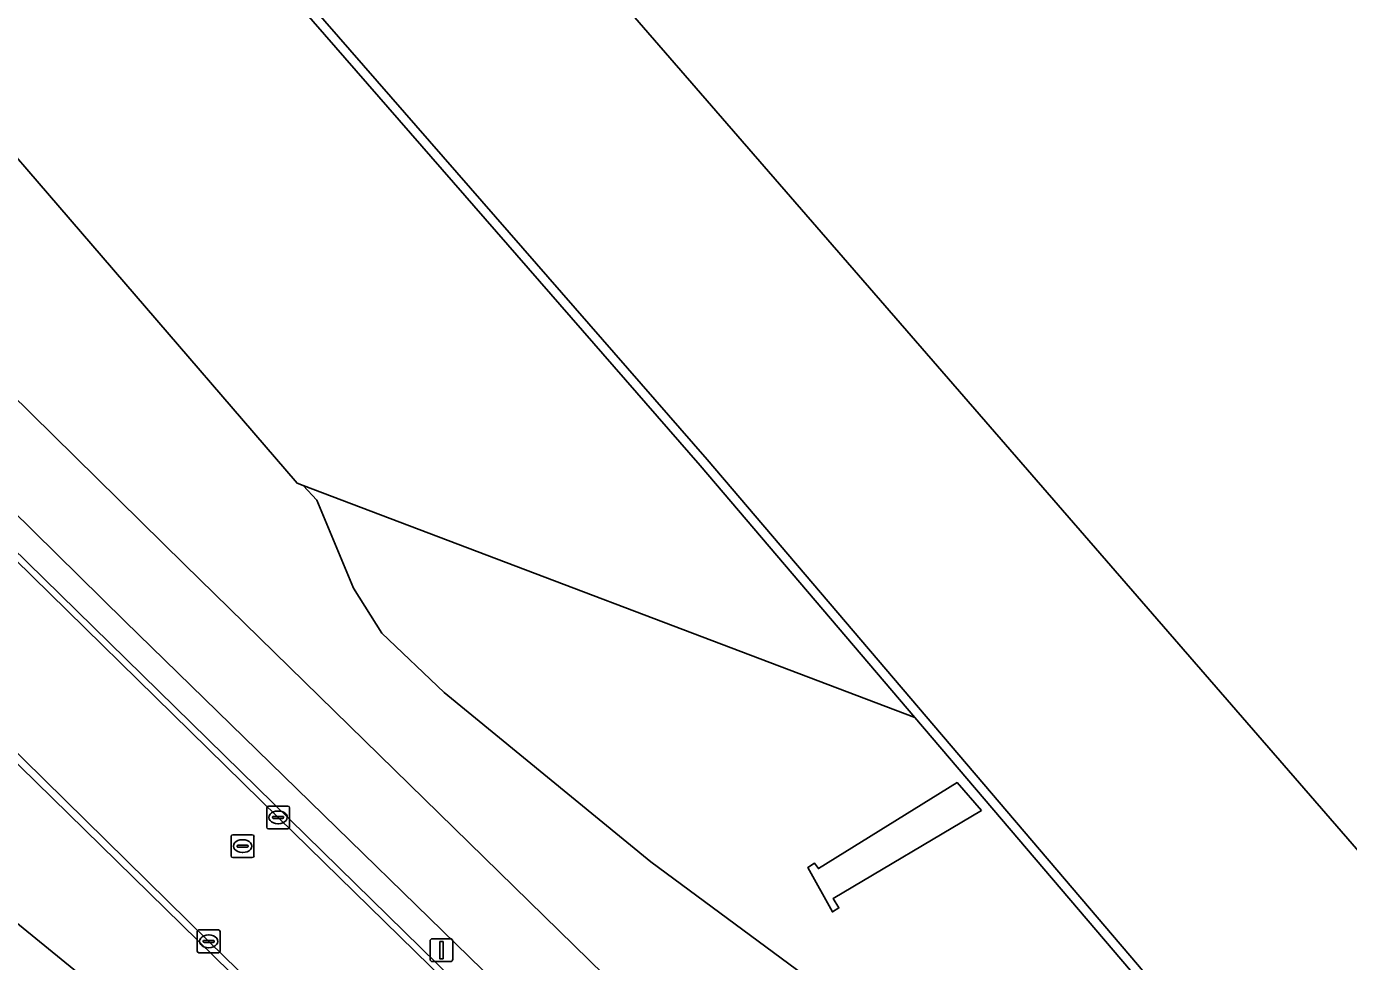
# Model space of a CAD drawing. Extents: x 155018 to 156648, y 383979 to 385733.
# Drawn here: x 156423.2 to 156481.1, y 384865.8 to 384906.8 of the extents above; entities that cross this region are included whole.
import ezdxf

# ---------------------------------------------------------------- set-up
doc = ezdxf.new("R2010")
doc.units = 0
for name, color, linetype in [('IMGEO_Berm_groen', 7, 'Continuous'), ('IMGEO_Fietspad_gesloten', 7, 'Continuous'), ('IMGEO_Gemengd_bos', 7, 'Continuous'), ('IMGEO_Grasland_overig', 7, 'Continuous'), ('IMGEO_Kademuur', 7, 'Continuous'), ('IMGEO_Kolk', 7, 'Continuous'), ('IMGEO_Lichtmast', 7, 'Continuous'), ('IMGEO_Loofbos', 7, 'Continuous'), ('IMGEO_Rijbaan_lokaal_gesloten', 7, 'Continuous'), ('IMGEO_Rioolput', 7, 'Continuous'), ('IMGEO_Voetpad_open', 7, 'Continuous'), ('IMGEO_Waterloop', 7, 'Continuous')]:
    doc.layers.add(name, color=color, linetype=linetype)

msp = doc.modelspace()

# ---------------------------------------------------------------- linework, layer by layer
at = {"layer": 'IMGEO_Berm_groen'}
for points in [[(156381.367, 384930.954), (156406.217, 384906.79), (156430.162, 384883.207), (156451.162, 384862.667), (156457.4, 384856.179), (156468.438, 384844.792), (156474.424, 384838.196), (156491.394, 384818.691), (156500, 384808.426), (156505.202, 384802.154), (156514.326, 384791.112)], [(156450.16, 384858.675), (156427.549, 384880.718), (156403.574, 384904.352), (156378.909, 384928.393)], [(156378.116, 384927.563), (156449.113, 384857.988)], [(156446.781, 384851.044), (156444.985, 384849.413), (156420.159, 384869.665), (156404.727, 384880.252), (156368.835, 384901.885), (156345.278, 384918.025), (156337.692, 384925.455)], [(156495.009, 384823.781), (156476.62, 384845.189), (156463.287, 384860.021), (156460.375, 384862.784), (156457.973, 384864.715), (156450.59, 384870.183), (156441.545, 384877.591), (156438.815, 384880.197), (156437.572, 384882.161), (156435.965, 384886.016), (156435.357, 384886.67), (156435.097, 384886.769), (156418.998, 384905.465)]]:
    msp.add_lwpolyline(points, dxfattribs=at)
at = {"layer": 'IMGEO_Fietspad_gesloten'}
for points in [[(156514.326, 384791.112), (156505.202, 384802.154), (156500, 384808.426), (156491.394, 384818.691), (156474.424, 384838.196), (156468.438, 384844.792), (156457.4, 384856.179), (156451.162, 384862.667), (156430.162, 384883.207), (156406.217, 384906.79), (156381.367, 384930.954)], [(156378.909, 384928.393), (156403.574, 384904.352), (156427.549, 384880.718), (156450.16, 384858.675)]]:
    msp.add_lwpolyline(points, dxfattribs=at)
at = {"layer": 'IMGEO_Gemengd_bos'}
msp.add_lwpolyline([(156395.676, 384953.508), (156397.156, 384948.816), (156402.218, 384924.675), (156405.604, 384922.098), (156406.39, 384922.832), (156406.715, 384922.538), (156408.162, 384919.965), (156413.1, 384924.294), (156414.285, 384922.896), (156409.422, 384918.302), (156410.092, 384917.181), (156410.758, 384914.654), (156410.994, 384914.858), (156417.084, 384907.768), (156418.256, 384906.339), (156418.998, 384905.465), (156435.097, 384886.769), (156435.357, 384886.67), (156462.155, 384876.499), (156452.75, 384887.538), (156432.527, 384910.764), (156410.374, 384936.345)], close=True, dxfattribs=at)
at = {"layer": 'IMGEO_Grasland_overig'}
msp.add_lwpolyline([(156299.374, 384978.017), (156296.353, 384974.447), (156295.412, 384973.335), (156302.971, 384965.363), (156320.551, 384942.594), (156335.638, 384927.612), (156337.692, 384925.455), (156345.278, 384918.025), (156368.835, 384901.885), (156404.727, 384880.252), (156420.159, 384869.665), (156444.985, 384849.413), (156446.781, 384851.044), (156444.921, 384852.847), (156376.192, 384920.193)], dxfattribs=at)
at = {"layer": 'IMGEO_Kademuur'}
for points in [[(156410.374, 384936.345), (156432.527, 384910.764), (156452.75, 384887.538), (156462.155, 384876.499), (156471.594, 384865.42), (156491.448, 384841.872), (156512.62, 384817.564)], [(156512.921, 384817.827), (156491.752, 384842.132), (156471.899, 384865.679), (156453.053, 384887.799), (156432.829, 384911.026), (156410.677, 384936.606)]]:
    msp.add_lwpolyline(points, dxfattribs=at)
at = {"layer": 'IMGEO_Kolk'}
for p, q in [((156433.767, 384871.698), (156433.767, 384872.55)), ((156433.842, 384872.624), (156434.694, 384872.624)), ((156434.026, 384872.118), (156434.026, 384872.13)), ((156434.464, 384872.081), (156434.066, 384872.081)), ((156434.069, 384872.167), (156434.467, 384872.167)), ((156434.255, 384872.404), (156434.28, 384872.404)), ((156434.51, 384872.13), (156434.51, 384872.118)), ((156434.768, 384872.55), (156434.768, 384871.698)), ((156434.694, 384871.624), (156433.842, 384871.624)), ((156434.278, 384871.844), (156434.253, 384871.844)), ((156430.727, 384866.268), (156430.727, 384867.12)), ((156430.802, 384867.194), (156431.654, 384867.194)), ((156431.215, 384866.974), (156431.24, 384866.974)), ((156431.728, 384867.12), (156431.728, 384866.268)), ((156430.986, 384866.688), (156430.986, 384866.7)), ((156431.424, 384866.651), (156431.026, 384866.651)), ((156431.029, 384866.737), (156431.427, 384866.737)), ((156431.238, 384866.414), (156431.213, 384866.414)), ((156431.47, 384866.7), (156431.47, 384866.688)), ((156431.654, 384866.194), (156430.802, 384866.194))]:
    msp.add_line(p, q, dxfattribs=at)
for points in [[(156433.767, 384871.698), (156433.767, 384872.55)], [(156433.842, 384872.624), (156434.694, 384872.624)], [(156434.768, 384872.55), (156434.768, 384871.698)], [(156434.694, 384871.624), (156433.842, 384871.624)], [(156430.727, 384866.268), (156430.727, 384867.12)], [(156430.802, 384867.194), (156431.654, 384867.194)], [(156431.728, 384867.12), (156431.728, 384866.268)], [(156431.654, 384866.194), (156430.802, 384866.194)]]:
    msp.add_lwpolyline(points, dxfattribs=at)
for centre, radius, start, end in [((156433.844, 384872.548), 0.0765, 91.55205, 178.44795), ((156433.844, 384872.548), 0.0765, 91.55205, 178.44795), ((156434.066, 384872.127), 0.0403, 85.87752, 175.75265), ((156434.063, 384872.117), 0.0366, 178.93798, 274.71019), ((156434.467, 384872.124), 0.043, 264.86636, 352.45326), ((156434.471, 384872.129), 0.0386, 1.73085, 96.63898), ((156434.692, 384872.548), 0.0765, 1.55205, 88.44795), ((156434.692, 384872.548), 0.0765, 1.55205, 88.44795), ((156433.844, 384871.7), 0.0765, 181.55205, 268.44795), ((156433.844, 384871.7), 0.0765, 181.55205, 268.44795), ((156434.692, 384871.7), 0.0765, 271.55205, 358.44795), ((156434.692, 384871.7), 0.0765, 271.55205, 358.44795), ((156430.804, 384867.118), 0.0765, 91.55205, 178.44795), ((156430.804, 384867.118), 0.0765, 91.55205, 178.44795), ((156431.652, 384867.118), 0.0765, 1.55205, 88.44795), ((156431.652, 384867.118), 0.0765, 1.55205, 88.44795), ((156431.026, 384866.697), 0.0403, 85.87752, 175.75265), ((156431.023, 384866.687), 0.0366, 178.93798, 274.71019), ((156431.427, 384866.694), 0.043, 264.86636, 352.45326), ((156431.431, 384866.699), 0.0386, 1.73085, 96.63898), ((156430.804, 384866.27), 0.0765, 181.55205, 268.44795), ((156430.804, 384866.27), 0.0765, 181.55205, 268.44795), ((156431.652, 384866.27), 0.0765, 271.55205, 358.44795), ((156431.652, 384866.27), 0.0765, 271.55205, 358.44795)]:
    msp.add_arc(centre, radius, start, end, dxfattribs=at)
for centre, major_axis, ratio, start_param, end_param in [((156434.254, 384872.124), (-0.387, 0.002), 0.722429, 4.712389, 7.853982), ((156434.279, 384872.124), (-0.39, 0.002), 0.717154, 1.570796, 4.712389), ((156431.214, 384866.694), (-0.387, 0.002), 0.722429, 4.712389, 7.853982), ((156431.239, 384866.694), (-0.39, 0.002), 0.717154, 1.570796, 4.712389)]:
    msp.add_ellipse(centre, major_axis=major_axis, ratio=ratio, start_param=start_param, end_param=end_param, dxfattribs=at)
at = {"layer": 'IMGEO_Lichtmast'}
for p, q in [((156440.923, 384865.909), (156440.923, 384866.709)), ((156440.923, 384866.709), (156440.923, 384865.909)), ((156441.023, 384866.809), (156441.813, 384866.809)), ((156441.813, 384866.809), (156441.023, 384866.809)), ((156441.913, 384866.709), (156441.913, 384865.909)), ((156441.913, 384865.909), (156441.913, 384866.709)), ((156441.813, 384865.809), (156441.023, 384865.809)), ((156441.023, 384865.809), (156441.813, 384865.809))]:
    msp.add_line(p, q, dxfattribs=at)
msp.add_lwpolyline([(156441.343, 384866.684), (156441.493, 384866.684), (156441.493, 384865.934), (156441.343, 384865.934), (156441.343, 384866.684)], dxfattribs=at)
for centre, start, end in [((156441.023, 384866.709), 90, 180), ((156441.023, 384866.709), 90, 180), ((156441.813, 384866.709), 0, 90), ((156441.813, 384866.709), 360, 90), ((156441.023, 384865.909), 180, 270), ((156441.023, 384865.909), 180, 270), ((156441.813, 384865.909), 270, 0), ((156441.813, 384865.909), 270, 0)]:
    msp.add_arc(centre, 0.1, start, end, dxfattribs=at)
at = {"layer": 'IMGEO_Loofbos'}
msp.add_lwpolyline([(156512.62, 384817.564), (156491.448, 384841.872), (156471.594, 384865.42), (156462.155, 384876.499), (156435.357, 384886.67), (156435.965, 384886.016), (156437.572, 384882.161), (156438.815, 384880.197), (156441.545, 384877.591), (156450.59, 384870.183), (156457.973, 384864.715), (156460.375, 384862.784), (156463.287, 384860.021), (156476.62, 384845.189), (156495.009, 384823.781)], dxfattribs=at)
msp.add_lwpolyline([(156465.065, 384872.421), (156458.568, 384868.567), (156458.823, 384868.162), (156458.543, 384867.981), (156457.47, 384869.934), (156457.757, 384870.115), (156457.927, 384869.885), (156463.998, 384873.649)], close=True, dxfattribs=at)
at = {"layer": 'IMGEO_Rijbaan_lokaal_gesloten'}
for points in [[(156449.113, 384857.988), (156378.116, 384927.563)], [(156373.149, 384923.131), (156376.192, 384920.193), (156444.921, 384852.847), (156446.781, 384851.044)], [(156419.647, 384886.464), (156434.267, 384872.123), (156448.916, 384857.798), (156453.668, 384853.13), (156458.343, 384848.383), (156462.938, 384843.56), (156467.453, 384838.661), (156471.885, 384833.689), (156476.235, 384828.643), (156480.225, 384823.967)], [(156480.225, 384823.967), (156476.235, 384828.643), (156471.885, 384833.689), (156467.453, 384838.661), (156462.938, 384843.56), (156458.343, 384848.383), (156453.668, 384853.13), (156448.916, 384857.798), (156434.267, 384872.123), (156419.647, 384886.464)], [(156475.521, 384820.204), (156471.12, 384825.378), (156466.963, 384830.151), (156462.737, 384834.863), (156458.442, 384839.512), (156454.079, 384844.098), (156449.649, 384848.619), (156445.153, 384853.074), (156431.229, 384866.695), (156415.885, 384881.769)], [(156415.885, 384881.769), (156431.229, 384866.695), (156445.153, 384853.074), (156449.649, 384848.619), (156454.079, 384844.098), (156458.442, 384839.512), (156462.737, 384834.863), (156466.963, 384830.151), (156471.12, 384825.378), (156475.521, 384820.204)]]:
    msp.add_lwpolyline(points, dxfattribs=at)
at = {"layer": 'IMGEO_Rioolput'}
for p, q in [((156432.21, 384870.44), (156432.21, 384871.292)), ((156432.285, 384871.366), (156433.137, 384871.366)), ((156432.512, 384870.909), (156432.91, 384870.909)), ((156432.698, 384871.146), (156432.723, 384871.146)), ((156433.211, 384871.292), (156433.211, 384870.44)), ((156433.137, 384870.366), (156432.285, 384870.366)), ((156432.469, 384870.86), (156432.469, 384870.872)), ((156432.907, 384870.823), (156432.509, 384870.823)), ((156432.721, 384870.586), (156432.696, 384870.586)), ((156432.953, 384870.872), (156432.953, 384870.86))]:
    msp.add_line(p, q, dxfattribs=at)
for points in [[(156432.21, 384870.44), (156432.21, 384871.292)], [(156432.285, 384871.366), (156433.137, 384871.366)], [(156433.211, 384871.292), (156433.211, 384870.44)], [(156433.137, 384870.366), (156432.285, 384870.366)]]:
    msp.add_lwpolyline(points, dxfattribs=at)
for centre, radius, start, end in [((156432.287, 384871.29), 0.0765, 91.55205, 178.44795), ((156432.287, 384871.29), 0.0765, 91.55205, 178.44795), ((156432.509, 384870.869), 0.0403, 85.87752, 175.75265), ((156432.914, 384870.871), 0.0386, 1.73085, 96.63898), ((156433.135, 384871.29), 0.0765, 1.55205, 88.44795), ((156433.135, 384871.29), 0.0765, 1.55205, 88.44795), ((156432.287, 384870.442), 0.0765, 181.55205, 268.44795), ((156432.287, 384870.442), 0.0765, 181.55205, 268.44795), ((156432.506, 384870.859), 0.0366, 178.93798, 274.71019), ((156432.91, 384870.866), 0.043, 264.86636, 352.45326), ((156433.135, 384870.442), 0.0765, 271.55205, 358.44795), ((156433.135, 384870.442), 0.0765, 271.55205, 358.44795)]:
    msp.add_arc(centre, radius, start, end, dxfattribs=at)
for centre, major_axis, ratio, start_param, end_param in [((156432.697, 384870.866), (-0.387, 0.002), 0.722429, 4.712389, 7.853982), ((156432.722, 384870.866), (-0.39, 0.002), 0.717154, 1.570796, 4.712389)]:
    msp.add_ellipse(centre, major_axis=major_axis, ratio=ratio, start_param=start_param, end_param=end_param, dxfattribs=at)
at = {"layer": 'IMGEO_Voetpad_open'}
msp.add_lwpolyline([(156465.065, 384872.421), (156463.998, 384873.649), (156457.927, 384869.885), (156457.757, 384870.115), (156457.47, 384869.934), (156458.543, 384867.981), (156458.823, 384868.162), (156458.568, 384868.567)], close=True, dxfattribs=at)
at = {"layer": 'IMGEO_Waterloop'}
for points in [[(156648.236, 384678.397), (156061.156, 385355.592)], [(156313.99, 385048.039), (156324.399, 385035.961), (156324.069, 385035.639), (156323.858, 385035.674), (156323.381, 385036.228), (156322.881, 385035.689), (156327.383, 385030.565), (156327.823, 385031.2), (156326.986, 385032.1), (156326.986, 385032.284), (156327.352, 385032.574), (156345.086, 385012.258), (156359.003, 384996.036), (156374.617, 384977.983), (156393.553, 384956.601), (156410.677, 384936.606), (156432.829, 384911.026), (156453.053, 384887.799), (156471.899, 384865.679), (156491.752, 384842.132), (156512.921, 384817.827)]]:
    msp.add_lwpolyline(points, dxfattribs=at)

doc.saveas('drawing.dxf')
